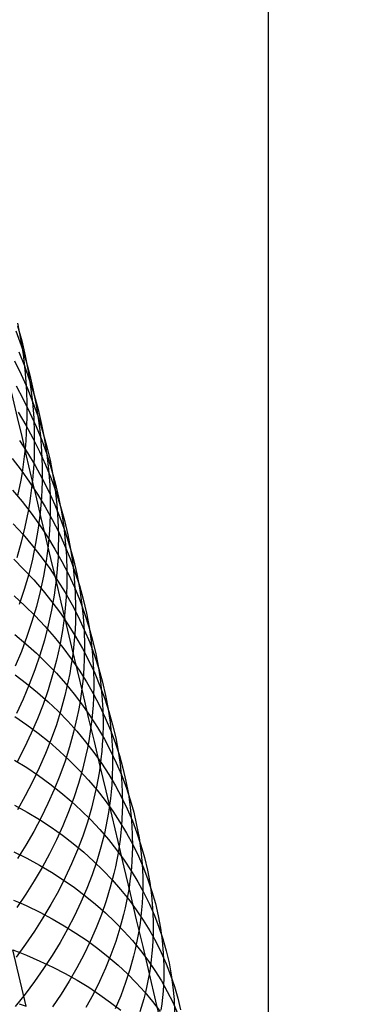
# Model space of a CAD drawing. Extents: x -383 to 1849, y -1185 to -529.
# Tile 610 of 656: x 430 to 439, y -956 to -929. Entities that reach past the tile are written whole.
import ezdxf

# ---------------------------------------------------------------- set-up
doc = ezdxf.new("R2010")
doc.units = 0
doc.layers.add('PREDEFINITO', color=7, linetype='CONTINUOUS')

msp = doc.modelspace()

# ---------------------------------------------------------------- linework, layer by layer
at = {"layer": 'PREDEFINITO'}
for p, q in [((436.356, -1016.516, 663.883), (436.356, -807.082, 663.883)), ((429.534, -937.103, 530.62), (429.617, -937.524, 530.857)), ((429.487, -937.308, 526.671), (429.628, -937.705, 526.924)), ((429.532, -937.169, 528.649), (429.645, -937.578, 528.894)), ((429.617, -937.524, 530.857), (429.683, -937.946, 531.093)), ((429.645, -937.578, 528.894), (429.742, -937.991, 529.139)), ((429.566, -937.876, 524.93), (429.72, -938.263, 525.19)), ((429.628, -937.705, 526.924), (429.754, -938.106, 527.178)), ((429.45, -938.127, 522.933), (429.631, -938.498, 523.199)), ((429.683, -937.946, 531.093), (429.733, -938.371, 531.328)), ((429.742, -937.991, 529.139), (429.823, -938.407, 529.385)), ((429.754, -938.106, 527.178), (429.865, -938.511, 527.432)), ((429.72, -938.263, 525.19), (429.859, -938.655, 525.451)), ((429.733, -938.371, 531.328), (429.767, -938.798, 531.563)), ((429.823, -938.407, 529.385), (429.889, -938.826, 529.629)), ((429.631, -938.498, 523.199), (429.799, -938.875, 523.466)), ((429.859, -938.655, 525.451), (429.984, -939.051, 525.713)), ((429.865, -938.511, 527.432), (429.96, -938.919, 527.686)), ((429.494, -938.805, 521.203), (429.689, -939.167, 521.476)), ((429.767, -938.798, 531.563), (429.785, -939.226, 531.796)), ((429.799, -938.875, 523.466), (429.952, -939.257, 523.734)), ((429.889, -938.826, 529.629), (429.939, -939.247, 529.873)), ((429.96, -938.919, 527.686), (430.04, -939.33, 527.939)), ((429.689, -939.167, 521.476), (429.87, -939.534, 521.75)), ((429.785, -939.226, 531.796), (429.786, -939.655, 532.027)), ((429.939, -939.247, 529.873), (429.972, -939.669, 530.116)), ((429.952, -939.257, 523.734), (430.091, -939.644, 524.003)), ((429.984, -939.051, 525.713), (430.094, -939.451, 525.975)), ((429.548, -939.522, 519.479), (429.755, -939.871, 519.757)), ((430.04, -939.33, 527.939), (430.105, -939.744, 528.192)), ((430.094, -939.451, 525.975), (430.188, -939.854, 526.236)), ((429.786, -939.655, 532.027), (429.78, -939.87, 532.142)), ((429.87, -939.534, 521.75), (430.037, -939.906, 522.025)), ((429.972, -939.669, 530.116), (429.989, -940.092, 530.358)), ((430.091, -939.644, 524.003), (430.214, -940.034, 524.273)), ((430.105, -939.744, 528.192), (430.153, -940.16, 528.444)), ((429.755, -939.871, 519.757), (429.949, -940.226, 520.036)), ((429.78, -939.87, 532.142), (429.77, -940.084, 532.257)), ((430.037, -939.906, 522.025), (430.189, -940.283, 522.302)), ((430.188, -939.854, 526.236), (430.267, -940.26, 526.498)), ((430.214, -940.034, 524.273), (430.323, -940.429, 524.543)), ((429.584, -940.288, 517.765), (429.804, -940.626, 518.048)), ((429.755, -940.299, 532.371), (429.736, -940.514, 532.485)), ((429.77, -940.084, 532.257), (429.755, -940.299, 532.371)), ((429.949, -940.226, 520.036), (430.128, -940.588, 520.318)), ((429.989, -940.092, 530.358), (429.989, -940.517, 530.598)), ((430.153, -940.16, 528.444), (430.185, -940.577, 528.695)), ((430.189, -940.283, 522.302), (430.327, -940.665, 522.58)), ((430.267, -940.26, 526.498), (430.329, -940.668, 526.759)), ((429.736, -940.514, 532.485), (429.713, -940.728, 532.598)), ((429.989, -940.517, 530.598), (429.983, -940.729, 530.717)), ((430.128, -940.588, 520.318), (430.293, -940.954, 520.601)), ((430.185, -940.577, 528.695), (430.2, -940.996, 528.945)), ((430.323, -940.429, 524.543), (430.416, -940.827, 524.813)), ((429.385, -940.777, 515.779), (429.63, -941.095, 516.062)), ((429.713, -940.728, 532.598), (429.686, -940.942, 532.71)), ((429.804, -940.626, 518.048), (430.01, -940.97, 518.334)), ((429.983, -940.729, 530.717), (429.972, -940.942, 530.836)), ((430.327, -940.665, 522.58), (430.449, -941.051, 522.858)), ((430.329, -940.668, 526.759), (430.376, -941.079, 527.019)), ((430.416, -940.827, 524.813), (430.494, -941.228, 525.083)), ((429.63, -941.095, 516.062), (429.861, -941.42, 516.349)), ((429.686, -940.942, 532.71), (429.654, -941.157, 532.822)), ((429.972, -940.942, 530.836), (429.957, -941.154, 530.954)), ((430.01, -940.97, 518.334), (430.202, -941.32, 518.621)), ((430.2, -940.996, 528.945), (430.199, -941.416, 529.193)), ((430.293, -940.954, 520.601), (430.444, -941.325, 520.885)), ((430.376, -941.079, 527.019), (430.407, -941.491, 527.278)), ((430.449, -941.051, 522.858), (430.557, -941.441, 523.136)), ((429.618, -941.37, 532.933), (429.533, -941.797, 533.153)), ((429.654, -941.157, 532.822), (429.618, -941.37, 532.933)), ((429.938, -941.367, 531.072), (429.914, -941.579, 531.189)), ((429.957, -941.154, 530.954), (429.938, -941.367, 531.072)), ((430.202, -941.32, 518.621), (430.38, -941.677, 518.911)), ((430.444, -941.325, 520.885), (430.58, -941.701, 521.17)), ((430.494, -941.228, 525.083), (430.556, -941.631, 525.352)), ((429.399, -941.644, 514.083), (429.656, -941.95, 514.371)), ((429.861, -941.42, 516.349), (430.079, -941.752, 516.639)), ((429.914, -941.579, 531.189), (429.887, -941.791, 531.305)), ((430.192, -941.626, 529.316), (430.181, -941.836, 529.439)), ((430.199, -941.416, 529.193), (430.192, -941.626, 529.316)), ((430.407, -941.491, 527.278), (430.421, -941.905, 527.536)), ((430.556, -941.631, 525.352), (430.602, -942.037, 525.62)), ((430.557, -941.441, 523.136), (430.649, -941.834, 523.415)), ((429.887, -941.791, 531.305), (429.854, -942.003, 531.421)), ((430.079, -941.752, 516.639), (430.284, -942.09, 516.932)), ((430.181, -941.836, 529.439), (430.166, -942.046, 529.561)), ((430.38, -941.677, 518.911), (430.544, -942.038, 519.202)), ((430.421, -941.905, 527.536), (430.418, -942.32, 527.792)), ((430.58, -941.701, 521.17), (430.701, -942.082, 521.456)), ((430.649, -941.834, 523.415), (430.726, -942.23, 523.693)), ((429.656, -941.95, 514.371), (429.899, -942.263, 514.662)), ((429.854, -942.003, 531.421), (429.818, -942.215, 531.536)), ((430.166, -942.046, 529.561), (430.146, -942.256, 529.683)), ((430.284, -942.09, 516.932), (430.475, -942.434, 517.226)), ((430.544, -942.038, 519.202), (430.694, -942.404, 519.494)), ((430.602, -942.037, 525.62), (430.631, -942.444, 525.887)), ((430.701, -942.082, 521.456), (430.807, -942.465, 521.742)), ((429.818, -942.215, 531.536), (429.733, -942.637, 531.765)), ((429.899, -942.263, 514.662), (430.13, -942.583, 514.957)), ((430.122, -942.466, 529.804), (430.093, -942.675, 529.924)), ((430.146, -942.256, 529.683), (430.122, -942.466, 529.804)), ((430.418, -942.32, 527.792), (430.411, -942.528, 527.919)), ((430.475, -942.434, 517.226), (430.651, -942.785, 517.523)), ((430.631, -942.444, 525.887), (430.645, -942.853, 526.153)), ((430.694, -942.404, 519.494), (430.829, -942.775, 519.788)), ((430.726, -942.23, 523.693), (430.787, -942.628, 523.97)), ((430.807, -942.465, 521.742), (430.898, -942.853, 522.028)), ((429.414, -942.557, 512.403), (429.681, -942.85, 512.694)), ((429.733, -942.637, 531.765), (429.631, -943.058, 531.99)), ((430.093, -942.675, 529.924), (430.061, -942.885, 530.044)), ((430.13, -942.583, 514.957), (430.347, -942.91, 515.254)), ((430.399, -942.735, 528.046), (430.383, -942.943, 528.172)), ((430.411, -942.528, 527.919), (430.399, -942.735, 528.046)), ((430.787, -942.628, 523.97), (430.832, -943.029, 524.247)), ((429.681, -942.85, 512.694), (429.936, -943.15, 512.988)), ((430.061, -942.885, 530.044), (430.024, -943.094, 530.162)), ((430.347, -942.91, 515.254), (430.55, -943.243, 515.554)), ((430.383, -942.943, 528.172), (430.362, -943.151, 528.297)), ((430.645, -942.853, 526.153), (430.641, -943.262, 526.417)), ((430.651, -942.785, 517.523), (430.814, -943.14, 517.821)), ((430.829, -942.775, 519.788), (430.949, -943.15, 520.082)), ((430.898, -942.853, 522.028), (430.973, -943.243, 522.313)), ((429.631, -943.058, 531.99), (429.513, -943.477, 532.212)), ((429.936, -943.15, 512.988), (430.179, -943.457, 513.287)), ((430.024, -943.094, 530.162), (429.938, -943.512, 530.398)), ((430.362, -943.151, 528.297), (430.337, -943.358, 528.422)), ((430.55, -943.243, 515.554), (430.74, -943.582, 515.857)), ((430.641, -943.262, 526.417), (430.633, -943.467, 526.548)), ((430.814, -943.14, 517.821), (430.962, -943.5, 518.121)), ((430.832, -943.029, 524.247), (430.861, -943.431, 524.522)), ((430.949, -943.15, 520.082), (431.054, -943.529, 520.376)), ((430.973, -943.243, 522.313), (431.032, -943.636, 522.598)), ((429.429, -943.514, 510.738), (429.708, -943.793, 511.031)), ((429.938, -943.512, 530.398), (429.835, -943.928, 530.631)), ((430.179, -943.457, 513.287), (430.408, -943.772, 513.588)), ((430.337, -943.358, 528.422), (430.308, -943.566, 528.547)), ((430.633, -943.467, 526.548), (430.621, -943.672, 526.679)), ((430.861, -943.431, 524.522), (430.873, -943.835, 524.796)), ((430.962, -943.5, 518.121), (431.095, -943.865, 518.421)), ((431.054, -943.529, 520.376), (431.144, -943.911, 520.67)), ((429.708, -943.793, 511.031), (429.974, -944.08, 511.328)), ((430.275, -943.773, 528.67), (430.237, -943.98, 528.793)), ((430.308, -943.566, 528.547), (430.275, -943.773, 528.67)), ((430.408, -943.772, 513.588), (430.623, -944.093, 513.893)), ((430.621, -943.672, 526.679), (430.604, -943.878, 526.809)), ((430.74, -943.582, 515.857), (430.915, -943.927, 516.162)), ((431.032, -943.636, 522.598), (431.075, -944.031, 522.882)), ((429.835, -943.928, 530.631), (429.716, -944.342, 530.86)), ((429.974, -944.08, 511.328), (430.228, -944.374, 511.63)), ((430.237, -943.98, 528.793), (430.149, -944.393, 529.036)), ((430.604, -943.878, 526.809), (430.583, -944.083, 526.938)), ((430.873, -943.835, 524.796), (430.869, -944.24, 525.068)), ((430.915, -943.927, 516.162), (431.077, -944.277, 516.468)), ((431.075, -944.031, 522.882), (431.102, -944.428, 523.165)), ((431.095, -943.865, 518.421), (431.213, -944.234, 518.722)), ((431.144, -943.911, 520.67), (431.218, -944.296, 520.964)), ((429.716, -944.342, 530.86), (429.581, -944.753, 531.086)), ((430.558, -944.288, 527.067), (430.529, -944.493, 527.195)), ((430.583, -944.083, 526.938), (430.558, -944.288, 527.067)), ((430.623, -944.093, 513.893), (430.826, -944.421, 514.201)), ((430.869, -944.24, 525.068), (430.86, -944.443, 525.203)), ((431.077, -944.277, 516.468), (431.224, -944.632, 516.775)), ((431.213, -944.234, 518.722), (431.316, -944.607, 519.024)), ((431.218, -944.296, 520.964), (431.276, -944.684, 521.257)), ((429.44, -944.517, 509.091), (429.73, -944.782, 509.385)), ((430.149, -944.393, 529.036), (430.045, -944.805, 529.277)), ((430.228, -944.374, 511.63), (430.469, -944.676, 511.935)), ((430.529, -944.493, 527.195), (430.495, -944.698, 527.322)), ((430.826, -944.421, 514.201), (431.014, -944.754, 514.51)), ((430.86, -944.443, 525.203), (430.847, -944.645, 525.337)), ((431.102, -944.428, 523.165), (431.113, -944.826, 523.446)), ((431.316, -944.607, 519.024), (431.404, -944.983, 519.325)), ((429.73, -944.782, 509.385), (430.008, -945.055, 509.684)), ((430.045, -944.805, 529.277), (429.925, -945.215, 529.514)), ((430.495, -944.698, 527.322), (430.457, -944.902, 527.449)), ((430.469, -944.676, 511.935), (430.697, -944.985, 512.244)), ((430.83, -944.848, 525.471), (430.809, -945.051, 525.604)), ((430.847, -944.645, 525.337), (430.83, -944.848, 525.471)), ((431.014, -944.754, 514.51), (431.188, -945.093, 514.822)), ((431.113, -944.826, 523.446), (431.107, -945.225, 523.726)), ((431.224, -944.632, 516.775), (431.356, -944.992, 517.084)), ((431.276, -944.684, 521.257), (431.318, -945.074, 521.549)), ((430.008, -945.055, 509.684), (430.273, -945.336, 509.988)), ((430.457, -944.902, 527.449), (430.368, -945.311, 527.7)), ((430.697, -944.985, 512.244), (430.911, -945.3, 512.555)), ((430.809, -945.051, 525.604), (430.783, -945.253, 525.737)), ((431.188, -945.093, 514.822), (431.348, -945.437, 515.136)), ((431.318, -945.074, 521.549), (431.344, -945.465, 521.839)), ((431.356, -944.992, 517.084), (431.473, -945.355, 517.393)), ((431.404, -944.983, 519.325), (431.477, -945.362, 519.626)), ((429.925, -945.215, 529.514), (429.788, -945.623, 529.747)), ((430.368, -945.311, 527.7), (430.263, -945.718, 527.947)), ((430.273, -945.336, 509.988), (430.526, -945.624, 510.296)), ((430.783, -945.253, 525.737), (430.753, -945.456, 525.869)), ((430.911, -945.3, 512.555), (431.112, -945.622, 512.87)), ((431.107, -945.225, 523.726), (431.097, -945.425, 523.865)), ((431.473, -945.355, 517.393), (431.575, -945.723, 517.702)), ((431.477, -945.362, 519.626), (431.533, -945.744, 519.927)), ((429.458, -945.566, 507.466), (429.759, -945.816, 507.76)), ((429.788, -945.623, 529.747), (429.637, -946.027, 529.976)), ((430.526, -945.624, 510.296), (430.765, -945.92, 510.608)), ((430.719, -945.658, 526), (430.681, -945.86, 526.13)), ((430.753, -945.456, 525.869), (430.719, -945.658, 526)), ((431.084, -945.625, 524.003), (431.066, -945.826, 524.141)), ((431.097, -945.425, 523.865), (431.084, -945.625, 524.003)), ((431.112, -945.622, 512.87), (431.299, -945.949, 513.187)), ((431.344, -945.465, 521.839), (431.354, -945.859, 522.129)), ((431.348, -945.437, 515.136), (431.494, -945.786, 515.451)), ((429.759, -945.816, 507.76), (430.048, -946.075, 508.06)), ((430.263, -945.718, 527.947), (430.142, -946.123, 528.191)), ((430.681, -945.86, 526.13), (430.591, -946.264, 526.389)), ((430.765, -945.92, 510.608), (430.991, -946.223, 510.924)), ((431.066, -945.826, 524.141), (431.043, -946.026, 524.278)), ((431.299, -945.949, 513.187), (431.472, -946.282, 513.506)), ((431.354, -945.859, 522.129), (431.347, -946.253, 522.416)), ((431.494, -945.786, 515.451), (431.625, -946.14, 515.767)), ((431.533, -945.744, 519.927), (431.574, -946.127, 520.226)), ((431.575, -945.723, 517.702), (431.662, -946.093, 518.012)), ((429.637, -946.027, 529.976), (429.47, -946.429, 530.202)), ((430.142, -946.123, 528.191), (430.006, -946.525, 528.432)), ((430.048, -946.075, 508.06), (430.324, -946.341, 508.365)), ((430.991, -946.223, 510.924), (431.204, -946.532, 511.242)), ((431.043, -946.026, 524.278), (431.017, -946.226, 524.414)), ((431.574, -946.127, 520.226), (431.598, -946.513, 520.524)), ((431.625, -946.14, 515.767), (431.741, -946.498, 516.083)), ((431.662, -946.093, 518.012), (431.733, -946.467, 518.321)), ((430.324, -946.341, 508.365), (430.588, -946.616, 508.675)), ((430.591, -946.264, 526.389), (430.485, -946.666, 526.644)), ((430.986, -946.426, 524.55), (430.951, -946.626, 524.684)), ((431.017, -946.226, 524.414), (430.986, -946.426, 524.55)), ((431.337, -946.45, 522.558), (431.323, -946.647, 522.701)), ((431.347, -946.253, 522.416), (431.337, -946.45, 522.558)), ((431.472, -946.282, 513.506), (431.63, -946.62, 513.827)), ((431.733, -946.467, 518.321), (431.789, -946.843, 518.629)), ((429.464, -946.66, 505.859), (429.775, -946.895, 506.153)), ((430.006, -946.525, 528.432), (429.853, -946.926, 528.668)), ((430.485, -946.666, 526.644), (430.363, -947.066, 526.895)), ((430.588, -946.616, 508.675), (430.838, -946.898, 508.989)), ((430.951, -946.626, 524.684), (430.912, -946.825, 524.818)), ((431.204, -946.532, 511.242), (431.404, -946.848, 511.564)), ((431.323, -946.647, 522.701), (431.305, -946.845, 522.842)), ((431.598, -946.513, 520.524), (431.606, -946.901, 520.82)), ((431.63, -946.62, 513.827), (431.774, -946.964, 514.149)), ((431.741, -946.498, 516.083), (431.842, -946.859, 516.4)), ((429.853, -946.926, 528.668), (429.686, -947.323, 528.901)), ((429.775, -946.895, 506.153), (430.074, -947.14, 506.453)), ((430.912, -946.825, 524.818), (430.82, -947.224, 525.084)), ((430.838, -946.898, 508.989), (431.076, -947.187, 509.307)), ((431.305, -946.845, 522.842), (431.282, -947.042, 522.983)), ((431.404, -946.848, 511.564), (431.589, -947.169, 511.888)), ((431.606, -946.901, 520.82), (431.597, -947.289, 521.115)), ((431.774, -946.964, 514.149), (431.904, -947.311, 514.472)), ((431.789, -946.843, 518.629), (431.828, -947.222, 518.936)), ((431.842, -946.859, 516.4), (431.928, -947.224, 516.717)), ((430.074, -947.14, 506.453), (430.361, -947.392, 506.759)), ((430.363, -947.066, 526.895), (430.226, -947.464, 527.142)), ((430.82, -947.224, 525.084), (430.713, -947.621, 525.346)), ((431.076, -947.187, 509.307), (431.301, -947.483, 509.628)), ((431.255, -947.24, 523.123), (431.224, -947.437, 523.262)), ((431.282, -947.042, 522.983), (431.255, -947.24, 523.123)), ((431.597, -947.289, 521.115), (431.586, -947.483, 521.261)), ((431.589, -947.169, 511.888), (431.761, -947.496, 512.214)), ((431.828, -947.222, 518.936), (431.852, -947.602, 519.242)), ((431.928, -947.224, 516.717), (431.998, -947.591, 517.033)), ((429.686, -947.323, 528.901), (429.504, -947.717, 529.129)), ((430.226, -947.464, 527.142), (430.072, -947.859, 527.386)), ((430.361, -947.392, 506.759), (430.636, -947.653, 507.07)), ((431.224, -947.437, 523.262), (431.188, -947.634, 523.401)), ((431.301, -947.483, 509.628), (431.512, -947.786, 509.953)), ((431.586, -947.483, 521.261), (431.571, -947.678, 521.407)), ((431.761, -947.496, 512.214), (431.918, -947.828, 512.542)), ((431.904, -947.311, 514.472), (432.018, -947.663, 514.796)), ((429.462, -947.798, 504.272), (429.784, -948.019, 504.566)), ((430.713, -947.621, 525.346), (430.589, -948.017, 525.605)), ((430.636, -947.653, 507.07), (430.898, -947.921, 507.386)), ((431.188, -947.634, 523.401), (431.148, -947.831, 523.538)), ((431.512, -947.786, 509.953), (431.709, -948.095, 510.281)), ((431.571, -947.678, 521.407), (431.552, -947.873, 521.552)), ((431.852, -947.602, 519.242), (431.858, -947.984, 519.546)), ((431.918, -947.828, 512.542), (432.06, -948.165, 512.871)), ((431.998, -947.591, 517.033), (432.052, -947.962, 517.349)), ((432.018, -947.663, 514.796), (432.118, -948.018, 515.12)), ((429.784, -948.019, 504.566), (430.093, -948.249, 504.866)), ((430.072, -947.859, 527.386), (429.904, -948.252, 527.625)), ((430.589, -948.017, 525.605), (430.45, -948.41, 525.859)), ((430.898, -947.921, 507.386), (431.148, -948.197, 507.707)), ((431.148, -947.831, 523.538), (431.056, -948.225, 523.811)), ((431.528, -948.068, 521.696), (431.501, -948.262, 521.84)), ((431.552, -947.873, 521.552), (431.528, -948.068, 521.696)), ((431.709, -948.095, 510.281), (431.893, -948.409, 510.611)), ((431.858, -947.984, 519.546), (431.848, -948.367, 519.848)), ((432.052, -947.962, 517.349), (432.09, -948.334, 517.663)), ((432.118, -948.018, 515.12), (432.202, -948.377, 515.444)), ((429.904, -948.252, 527.625), (429.721, -948.641, 527.86)), ((430.093, -948.249, 504.866), (430.391, -948.487, 505.173)), ((431.056, -948.225, 523.811), (430.948, -948.617, 524.08)), ((431.148, -948.197, 507.707), (431.384, -948.481, 508.031)), ((431.501, -948.262, 521.84), (431.468, -948.457, 521.983)), ((432.06, -948.165, 512.871), (432.188, -948.506, 513.201)), ((432.09, -948.334, 517.663), (432.112, -948.709, 517.976)), ((430.45, -948.41, 525.859), (430.295, -948.801, 526.11)), ((430.391, -948.487, 505.173), (430.677, -948.734, 505.485)), ((430.948, -948.617, 524.08), (430.824, -949.007, 524.346)), ((431.384, -948.481, 508.031), (431.607, -948.771, 508.359)), ((431.468, -948.457, 521.983), (431.432, -948.652, 522.125)), ((431.837, -948.559, 519.998), (431.822, -948.75, 520.147)), ((431.848, -948.367, 519.848), (431.837, -948.559, 519.998)), ((431.893, -948.409, 510.611), (432.062, -948.729, 510.943)), ((432.188, -948.506, 513.201), (432.301, -948.851, 513.532)), ((432.202, -948.377, 515.444), (432.27, -948.738, 515.768)), ((429.721, -948.641, 527.86), (429.523, -949.026, 528.09)), ((430.295, -948.801, 526.11), (430.125, -949.189, 526.356)), ((430.677, -948.734, 505.485), (430.95, -948.989, 505.802)), ((431.391, -948.846, 522.266), (431.297, -949.234, 522.546)), ((431.432, -948.652, 522.125), (431.391, -948.846, 522.266)), ((431.607, -948.771, 508.359), (431.817, -949.067, 508.691)), ((431.822, -948.75, 520.147), (431.802, -948.942, 520.296)), ((432.062, -948.729, 510.943), (432.218, -949.055, 511.278)), ((432.112, -948.709, 517.976), (432.118, -949.085, 518.287)), ((432.27, -948.738, 515.768), (432.323, -949.102, 516.09)), ((432.301, -948.851, 513.532), (432.399, -949.2, 513.863)), ((429.45, -948.979, 502.704), (429.782, -949.185, 502.997)), ((430.824, -949.007, 524.346), (430.684, -949.395, 524.607)), ((430.95, -948.989, 505.802), (431.211, -949.252, 506.124)), ((431.778, -949.134, 520.444), (431.749, -949.327, 520.591)), ((431.802, -948.942, 520.296), (431.778, -949.134, 520.444)), ((431.817, -949.067, 508.691), (432.013, -949.369, 509.025)), ((432.118, -949.085, 518.287), (432.107, -949.462, 518.596)), ((432.218, -949.055, 511.278), (432.358, -949.385, 511.613)), ((432.323, -949.102, 516.09), (432.36, -949.469, 516.412)), ((429.782, -949.185, 502.997), (430.103, -949.4, 503.297)), ((430.125, -949.189, 526.356), (429.94, -949.574, 526.597)), ((430.103, -949.4, 503.297), (430.412, -949.625, 503.603)), ((430.684, -949.395, 524.607), (430.528, -949.781, 524.864)), ((431.297, -949.234, 522.546), (431.187, -949.621, 522.822)), ((431.211, -949.252, 506.124), (431.459, -949.522, 506.451)), ((431.749, -949.327, 520.591), (431.717, -949.518, 520.738)), ((432.013, -949.369, 509.025), (432.195, -949.678, 509.362)), ((432.358, -949.385, 511.613), (432.485, -949.719, 511.95)), ((432.399, -949.2, 513.863), (432.482, -949.553, 514.194)), ((429.94, -949.574, 526.597), (429.741, -949.955, 526.834)), ((430.412, -949.625, 503.603), (430.708, -949.858, 503.916)), ((431.187, -949.621, 522.822), (431.061, -950.007, 523.094)), ((431.459, -949.522, 506.451), (431.694, -949.799, 506.782)), ((431.717, -949.518, 520.738), (431.68, -949.71, 520.883)), ((432.095, -949.65, 518.75), (432.079, -949.839, 518.903)), ((432.107, -949.462, 518.596), (432.095, -949.65, 518.75)), ((432.195, -949.678, 509.362), (432.363, -949.991, 509.701)), ((432.36, -949.469, 516.412), (432.381, -949.837, 516.732)), ((432.482, -949.553, 514.194), (432.549, -949.908, 514.525)), ((429.741, -949.955, 526.834), (429.527, -950.332, 527.065)), ((430.528, -949.781, 524.864), (430.357, -950.164, 525.116)), ((430.708, -949.858, 503.916), (430.993, -950.099, 504.234)), ((431.638, -949.902, 521.028), (431.544, -950.285, 521.315)), ((431.68, -949.71, 520.883), (431.638, -949.902, 521.028)), ((431.694, -949.799, 506.782), (431.916, -950.083, 507.116)), ((432.079, -949.839, 518.903), (432.059, -950.028, 519.055)), ((432.381, -949.837, 516.732), (432.385, -950.207, 517.051)), ((432.485, -949.719, 511.95), (432.596, -950.058, 512.287)), ((432.549, -949.908, 514.525), (432.6, -950.266, 514.855)), ((429.454, -950.207, 501.171), (429.796, -950.398, 501.461)), ((430.357, -950.164, 525.116), (430.172, -950.544, 525.364)), ((431.061, -950.007, 523.094), (430.919, -950.39, 523.362)), ((430.993, -950.099, 504.234), (431.265, -950.348, 504.558)), ((431.916, -950.083, 507.116), (432.124, -950.373, 507.454)), ((432.035, -950.217, 519.207), (432.006, -950.407, 519.358)), ((432.059, -950.028, 519.055), (432.035, -950.217, 519.207)), ((432.363, -949.991, 509.701), (432.516, -950.31, 510.042)), ((432.385, -950.207, 517.051), (432.372, -950.578, 517.367)), ((432.596, -950.058, 512.287), (432.692, -950.4, 512.625)), ((429.796, -950.398, 501.461), (430.127, -950.598, 501.759)), ((430.919, -950.39, 523.362), (430.762, -950.771, 523.626)), ((431.265, -950.348, 504.558), (431.525, -950.605, 504.887)), ((431.544, -950.285, 521.315), (431.432, -950.666, 521.598)), ((432.006, -950.407, 519.358), (431.972, -950.596, 519.507)), ((432.124, -950.373, 507.454), (432.318, -950.669, 507.795)), ((432.516, -950.31, 510.042), (432.656, -950.634, 510.384)), ((432.6, -950.266, 514.855), (432.635, -950.626, 515.184)), ((432.692, -950.4, 512.625), (432.772, -950.746, 512.962)), ((430.172, -950.544, 525.364), (429.972, -950.92, 525.607)), ((430.127, -950.598, 501.759), (430.446, -950.808, 502.064)), ((430.762, -950.771, 523.626), (430.59, -951.15, 523.885)), ((431.432, -950.666, 521.598), (431.305, -951.047, 521.877)), ((431.525, -950.605, 504.887), (431.771, -950.869, 505.22)), ((431.972, -950.596, 519.507), (431.935, -950.785, 519.657)), ((432.318, -950.669, 507.795), (432.499, -950.971, 508.139)), ((432.36, -950.764, 517.524), (432.343, -950.95, 517.68)), ((432.372, -950.578, 517.367), (432.36, -950.764, 517.524)), ((432.635, -950.626, 515.184), (432.654, -950.989, 515.511)), ((432.656, -950.634, 510.384), (432.78, -950.962, 510.728)), ((432.772, -950.746, 512.962), (432.837, -951.094, 513.3)), ((429.972, -950.92, 525.607), (429.758, -951.292, 525.844)), ((430.446, -950.808, 502.064), (430.753, -951.026, 502.376)), ((430.753, -951.026, 502.376), (431.048, -951.252, 502.694)), ((431.771, -950.869, 505.22), (432.005, -951.14, 505.558)), ((431.893, -950.973, 519.805), (431.798, -951.351, 520.098)), ((431.935, -950.785, 519.657), (431.893, -950.973, 519.805)), ((432.343, -950.95, 517.68), (432.322, -951.136, 517.836)), ((432.499, -950.971, 508.139), (432.665, -951.278, 508.485)), ((432.654, -950.989, 515.511), (432.657, -951.352, 515.836)), ((432.78, -950.962, 510.728), (432.89, -951.294, 511.072)), ((429.758, -951.292, 525.844), (429.53, -951.66, 526.076)), ((430.59, -951.15, 523.885), (430.403, -951.525, 524.14)), ((431.048, -951.252, 502.694), (431.331, -951.487, 503.017)), ((431.305, -951.047, 521.877), (431.162, -951.425, 522.152)), ((432.005, -951.14, 505.558), (432.225, -951.418, 505.9)), ((432.322, -951.136, 517.836), (432.297, -951.323, 517.991)), ((432.665, -951.278, 508.485), (432.818, -951.59, 508.832)), ((432.837, -951.094, 513.3), (432.887, -951.446, 513.636)), ((432.89, -951.294, 511.072), (432.984, -951.629, 511.416)), ((429.435, -951.475, 499.653), (429.787, -951.651, 499.941)), ((430.403, -951.525, 524.14), (430.201, -951.897, 524.389)), ((431.162, -951.425, 522.152), (431.004, -951.801, 522.422)), ((431.331, -951.487, 503.017), (431.602, -951.73, 503.346)), ((431.798, -951.351, 520.098), (431.686, -951.727, 520.388)), ((432.225, -951.418, 505.9), (432.432, -951.702, 506.244)), ((432.267, -951.509, 518.145), (432.233, -951.695, 518.299)), ((432.297, -951.323, 517.991), (432.267, -951.509, 518.145)), ((432.657, -951.352, 515.836), (432.643, -951.717, 516.159)), ((432.887, -951.446, 513.636), (432.92, -951.799, 513.971)), ((429.787, -951.651, 499.941), (430.128, -951.836, 500.237)), ((430.128, -951.836, 500.237), (430.458, -952.031, 500.541)), ((431.004, -951.801, 522.422), (430.83, -952.174, 522.687)), ((431.686, -951.727, 520.388), (431.558, -952.101, 520.673)), ((431.602, -951.73, 503.346), (431.86, -951.98, 503.681)), ((432.233, -951.695, 518.299), (432.195, -951.881, 518.451)), ((432.432, -951.702, 506.244), (432.625, -951.993, 506.592)), ((432.643, -951.717, 516.159), (432.63, -951.9, 516.32)), ((432.818, -951.59, 508.832), (432.955, -951.907, 509.181)), ((432.92, -951.799, 513.971), (432.937, -952.155, 514.305)), ((432.984, -951.629, 511.416), (433.063, -951.969, 511.76)), ((430.201, -951.897, 524.389), (429.985, -952.265, 524.633)), ((430.458, -952.031, 500.541), (430.775, -952.235, 500.851)), ((431.558, -952.101, 520.673), (431.414, -952.474, 520.954)), ((431.86, -951.98, 503.681), (432.105, -952.238, 504.02)), ((432.153, -952.067, 518.603), (432.056, -952.439, 518.903)), ((432.195, -951.881, 518.451), (432.153, -952.067, 518.603)), ((432.612, -952.083, 516.48), (432.59, -952.267, 516.639)), ((432.63, -951.9, 516.32), (432.612, -952.083, 516.48)), ((432.625, -951.993, 506.592), (432.804, -952.288, 506.943)), ((432.955, -951.907, 509.181), (433.078, -952.229, 509.532)), ((433.063, -951.969, 511.76), (433.127, -952.311, 512.104)), ((429.985, -952.265, 524.633), (429.756, -952.629, 524.871)), ((430.83, -952.174, 522.687), (430.642, -952.544, 522.948)), ((430.775, -952.235, 500.851), (431.081, -952.448, 501.169)), ((432.105, -952.238, 504.02), (432.337, -952.502, 504.363)), ((432.59, -952.267, 516.639), (432.564, -952.45, 516.798)), ((432.804, -952.288, 506.943), (432.97, -952.59, 507.296)), ((432.937, -952.155, 514.305), (432.938, -952.512, 514.637)), ((433.078, -952.229, 509.532), (433.187, -952.554, 509.882)), ((433.127, -952.311, 512.104), (433.174, -952.656, 512.448)), ((429.756, -952.629, 524.871), (429.513, -952.988, 525.104)), ((430.642, -952.544, 522.948), (430.44, -952.911, 523.203)), ((431.081, -952.448, 501.169), (431.375, -952.669, 501.493)), ((431.414, -952.474, 520.954), (431.255, -952.844, 521.231)), ((432.056, -952.439, 518.903), (431.943, -952.809, 519.199)), ((432.337, -952.502, 504.363), (432.555, -952.773, 504.71)), ((432.534, -952.633, 516.955), (432.499, -952.816, 517.112)), ((432.564, -952.45, 516.798), (432.534, -952.633, 516.955)), ((432.938, -952.512, 514.637), (432.922, -952.871, 514.967)), ((432.97, -952.59, 507.296), (433.121, -952.896, 507.651)), ((433.187, -952.554, 509.882), (433.28, -952.883, 510.234)), ((429.422, -952.787, 498.169), (429.604, -952.866, 498.31)), ((429.604, -952.866, 498.31), (429.784, -952.947, 498.453)), ((430.44, -952.911, 523.203), (430.223, -953.274, 523.452)), ((431.255, -952.844, 521.231), (431.081, -953.212, 521.502)), ((431.375, -952.669, 501.493), (431.657, -952.898, 501.822)), ((431.657, -952.898, 501.822), (431.926, -953.135, 502.158)), ((431.943, -952.809, 519.199), (431.813, -953.178, 519.491)), ((432.499, -952.816, 517.112), (432.46, -953, 517.268)), ((432.555, -952.773, 504.71), (432.76, -953.05, 505.06)), ((432.922, -952.871, 514.967), (432.908, -953.051, 515.13)), ((433.121, -952.896, 507.651), (433.257, -953.207, 508.007)), ((433.174, -952.656, 512.448), (433.206, -953.003, 512.79)), ((433.28, -952.883, 510.234), (433.357, -953.216, 510.585)), ((429.784, -952.947, 498.453), (430.135, -953.118, 498.745)), ((430.135, -953.118, 498.745), (430.475, -953.297, 499.046)), ((431.813, -953.178, 519.491), (431.668, -953.545, 519.779)), ((431.926, -953.135, 502.158), (432.183, -953.379, 502.498)), ((432.417, -953.183, 517.423), (432.318, -953.549, 517.729)), ((432.46, -953, 517.268), (432.417, -953.183, 517.423)), ((432.76, -953.05, 505.06), (432.952, -953.333, 505.414)), ((432.908, -953.051, 515.13), (432.889, -953.231, 515.294)), ((433.206, -953.003, 512.79), (433.222, -953.352, 513.13)), ((430.223, -953.274, 523.452), (429.992, -953.633, 523.696)), ((430.475, -953.297, 499.046), (430.803, -953.486, 499.354)), ((431.081, -953.212, 521.502), (430.892, -953.577, 521.769)), ((432.183, -953.379, 502.498), (432.426, -953.631, 502.844)), ((432.866, -953.411, 515.456), (432.839, -953.591, 515.618)), ((432.889, -953.231, 515.294), (432.866, -953.411, 515.456)), ((432.952, -953.333, 505.414), (433.129, -953.622, 505.77)), ((433.222, -953.352, 513.13), (433.221, -953.703, 513.469)), ((433.257, -953.207, 508.007), (433.379, -953.522, 508.364)), ((433.357, -953.216, 510.585), (433.419, -953.552, 510.935)), ((429.992, -953.633, 523.696), (429.749, -953.988, 523.934)), ((430.892, -953.577, 521.769), (430.689, -953.939, 522.03)), ((430.803, -953.486, 499.354), (431.12, -953.684, 499.669)), ((431.12, -953.684, 499.669), (431.424, -953.89, 499.992)), ((431.668, -953.545, 519.779), (431.508, -953.911, 520.061)), ((432.318, -953.549, 517.729), (432.203, -953.913, 518.032)), ((432.426, -953.631, 502.844), (432.657, -953.889, 503.193)), ((432.839, -953.591, 515.618), (432.808, -953.771, 515.779)), ((433.129, -953.622, 505.77), (433.292, -953.916, 506.129)), ((433.221, -953.703, 513.469), (433.203, -954.056, 513.805)), ((433.379, -953.522, 508.364), (433.486, -953.841, 508.722)), ((433.419, -953.552, 510.935), (433.466, -953.89, 511.285)), ((429.749, -953.988, 523.934), (429.491, -954.337, 524.166)), ((430.689, -953.939, 522.03), (430.471, -954.297, 522.285)), ((431.508, -953.911, 520.061), (431.332, -954.273, 520.339)), ((431.424, -953.89, 499.992), (431.717, -954.105, 500.321)), ((432.203, -953.913, 518.032), (432.072, -954.277, 518.331)), ((432.657, -953.889, 503.193), (432.874, -954.154, 503.547)), ((432.772, -953.952, 515.938), (432.732, -954.132, 516.097)), ((432.808, -953.771, 515.779), (432.772, -953.952, 515.938)), ((433.292, -953.916, 506.129), (433.441, -954.215, 506.49)), ((433.466, -953.89, 511.285), (433.496, -954.231, 511.634)), ((433.486, -953.841, 508.722), (433.577, -954.164, 509.08)), ((429.77, -955.672, 495.566), (429.407, -954.143, 496.715)), ((429.407, -954.143, 496.715), (429.594, -954.214, 496.854)), ((429.594, -954.214, 496.854), (429.778, -954.288, 496.995)), ((431.717, -954.105, 500.321), (431.997, -954.328, 500.656)), ((432.732, -954.132, 516.097), (432.688, -954.312, 516.256)), ((432.874, -954.154, 503.547), (433.078, -954.425, 503.904)), ((433.188, -954.232, 513.972), (433.169, -954.409, 514.138)), ((433.203, -954.056, 513.805), (433.188, -954.232, 513.972)), ((433.441, -954.215, 506.49), (433.576, -954.519, 506.852)), ((433.496, -954.231, 511.634), (433.51, -954.574, 511.981)), ((433.577, -954.164, 509.08), (433.654, -954.49, 509.439)), ((429.778, -954.288, 496.995), (429.959, -954.365, 497.138)), ((429.959, -954.365, 497.138), (430.138, -954.444, 497.284)), ((430.138, -954.444, 497.284), (430.488, -954.609, 497.581)), ((430.471, -954.297, 522.285), (430.24, -954.651, 522.535)), ((431.332, -954.273, 520.339), (431.142, -954.633, 520.612)), ((432.072, -954.277, 518.331), (431.925, -954.639, 518.625)), ((431.997, -954.328, 500.656), (432.265, -954.558, 500.996)), ((432.688, -954.312, 516.256), (432.588, -954.672, 516.569)), ((433.078, -954.425, 503.904), (433.268, -954.701, 504.264)), ((433.169, -954.409, 514.138), (433.146, -954.586, 514.304)), ((433.576, -954.519, 506.852), (433.696, -954.827, 507.215)), ((433.654, -954.49, 509.439), (433.715, -954.819, 509.796)), ((430.24, -954.651, 522.535), (429.996, -955.001, 522.779)), ((430.488, -954.609, 497.581), (430.826, -954.784, 497.887)), ((430.826, -954.784, 497.887), (431.152, -954.967, 498.2)), ((431.142, -954.633, 520.612), (430.938, -954.99, 520.879)), ((431.925, -954.639, 518.625), (431.763, -954.999, 518.914)), ((432.265, -954.558, 500.996), (432.52, -954.795, 501.342)), ((432.588, -954.672, 516.569), (432.471, -955.031, 516.878)), ((433.118, -954.763, 514.469), (433.086, -954.94, 514.633)), ((433.146, -954.586, 514.304), (433.118, -954.763, 514.469)), ((433.268, -954.701, 504.264), (433.444, -954.984, 504.628)), ((433.51, -954.574, 511.981), (433.508, -954.918, 512.326)), ((429.996, -955.001, 522.779), (429.738, -955.345, 523.016)), ((430.938, -954.99, 520.879), (430.719, -955.343, 521.14)), ((431.152, -954.967, 498.2), (431.467, -955.159, 498.521)), ((431.763, -954.999, 518.914), (431.586, -955.357, 519.197)), ((432.471, -955.031, 516.878), (432.338, -955.389, 517.183)), ((432.52, -954.795, 501.342), (432.762, -955.04, 501.693)), ((432.762, -955.04, 501.693), (432.992, -955.291, 502.048)), ((433.086, -954.94, 514.633), (433.049, -955.117, 514.796)), ((433.444, -954.984, 504.628), (433.606, -955.271, 504.993)), ((433.508, -954.918, 512.326), (433.489, -955.264, 512.669)), ((433.696, -954.827, 507.215), (433.801, -955.139, 507.579)), ((433.715, -954.819, 509.796), (433.76, -955.151, 510.153)), ((431.467, -955.159, 498.521), (431.77, -955.36, 498.849)), ((433.009, -955.295, 514.958), (432.964, -955.472, 515.12)), ((432.992, -955.291, 502.048), (433.207, -955.549, 502.407)), ((433.049, -955.117, 514.796), (433.009, -955.295, 514.958)), ((433.489, -955.264, 512.669), (433.473, -955.437, 512.84)), ((433.606, -955.271, 504.993), (433.754, -955.564, 505.36)), ((433.76, -955.151, 510.153), (433.789, -955.486, 510.509)), ((433.801, -955.139, 507.579), (433.89, -955.455, 507.943)), ((429.738, -955.345, 523.016), (429.468, -955.685, 523.246)), ((430.719, -955.343, 521.14), (430.487, -955.692, 521.395)), ((431.586, -955.357, 519.197), (431.394, -955.711, 519.476)), ((431.77, -955.36, 498.849), (432.061, -955.569, 499.184)), ((432.061, -955.569, 499.184), (432.339, -955.785, 499.525)), ((432.338, -955.389, 517.183), (432.19, -955.746, 517.483)), ((432.964, -955.472, 515.12), (432.862, -955.826, 515.439)), ((433.207, -955.549, 502.407), (433.41, -955.813, 502.77)), ((433.473, -955.437, 512.84), (433.453, -955.611, 513.009)), ((433.754, -955.564, 505.36), (433.887, -955.861, 505.729)), ((433.789, -955.486, 510.509), (433.802, -955.822, 510.863)), ((433.89, -955.455, 507.943), (433.965, -955.774, 508.307)), ((429.581, -955.606, 495.428), (429.77, -955.672, 495.566)), ((433.453, -955.611, 513.009), (433.429, -955.785, 513.178))]:
    msp.add_line(p, q, dxfattribs=at)
at = {"layer": 'PREDEFINITO', "extrusion": (0.972954, 0.231001, -0.000156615)}
msp.add_arc((-1087.34, 576.728, 200.767), 85.299, 293.36993, 338.51108, dxfattribs=at)

doc.saveas('drawing.dxf')
